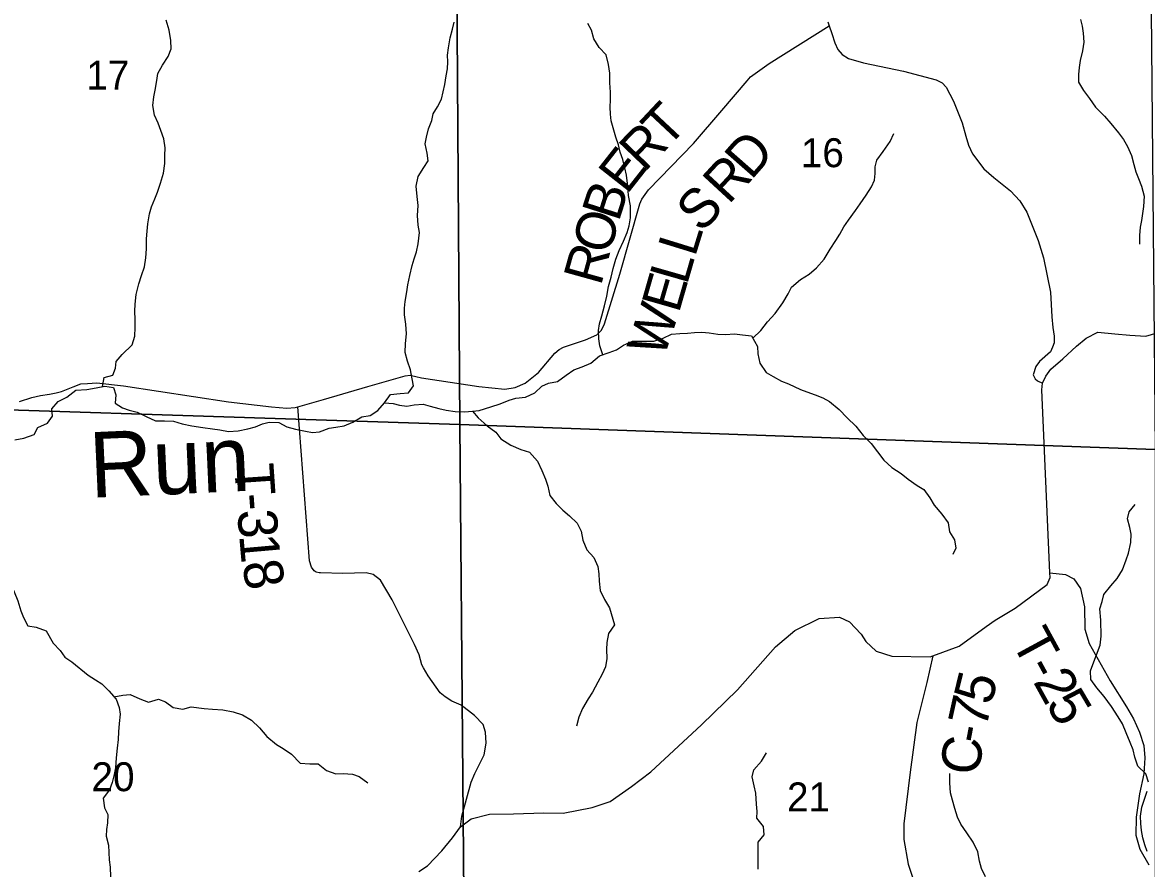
# Model space of a CAD drawing. Extents: x 2043100 to 2470832, y 443715 to 810583.
# Drawn here: x 2233197 to 2241776, y 591429 to 597890 of the extents above; entities that cross this region are included whole.
import ezdxf

# ---------------------------------------------------------------- set-up
doc = ezdxf.new("R2010")
doc.units = 0
for name, color, linetype in [('GM_X_County_Road', 7, 'Continuous'), ('GM_X_County_Road_Text', 7, 'Continuous'), ('GM_X_Minor_River', 7, 'Continuous'), ('GM_X_Minor_River_Text', 7, 'Continuous'), ('GM_X_Section', 7, 'Continuous'), ('GM_X_Section_Text', 7, 'Continuous'), ('GM_X_State_Route', 7, 'Continuous'), ('GM_X_Township_Road', 7, 'Continuous'), ('GM_X_Township_Road_Text', 7, 'Continuous')]:
    doc.layers.add(name, color=color, linetype=linetype)

msp = doc.modelspace()

# ---------------------------------------------------------------- linework, layer by layer
at = {"layer": 'GM_X_County_Road'}
for points in [[(2239344.6, 597894.9), (2239354.3, 597864.8), (2239375.5, 597806.4), (2239396.6, 597734), (2239420, 597683.6), (2239453.6, 597645.1), (2239501.2, 597614.5), (2239614.9, 597581), (2239922.3, 597517), (2240171.7, 597451.8), (2240217.4, 597429.2), (2240247, 597396.7), (2240303.7, 597289.9), (2240369.7, 597122.7), (2240396.4, 597022.2), (2240417.5, 596951.9), (2240446.8, 596887.4), (2240535.4, 596772.1), (2240610.6, 596705), (2240737.4, 596605.2), (2240808.5, 596528.2), (2240861.4, 596441.4), (2240948.8, 596225.9), (2240991.1, 596091.2), (2241043.8, 595830.1), (2241053.5, 595641.6), (2241060.5, 595561.4), (2241071.6, 595495.2), (2241071, 595443.1), (2241058.5, 595409.2), (2241042.1, 595373.3), (2240959.1, 595300.3), (2240930.6, 595262.6), (2240909.8, 595198.7), (2240925.4, 595168.5), (2240945.2, 595154.2), (2240983, 595135.7)], [(2240144, 593053.5), (2240099.8, 592848.3), (2240023.5, 592544.1), (2239971.1, 592163.8), (2239924.6, 591771.4), (2239924.5, 591651.3), (2239956.3, 591463.1), (2240187.6, 590760.1)]]:
    msp.add_lwpolyline(points, dxfattribs=at)
at = {"layer": 'GM_X_Minor_River'}
for points in [[(2233808, 595109.3), (2233821.4, 595178.8), (2233887.2, 595195.3), (2233906.7, 595249.5), (2233912.2, 595299.6), (2233957.7, 595354.1), (2234033, 595426.8), (2234054.4, 595495), (2234057.8, 595561.1), (2234057.3, 595621.1), (2234054.7, 595685.2), (2234056.3, 595739.2), (2234063.6, 595813.3), (2234084.9, 595893.6), (2234106.3, 595957.8), (2234127.7, 596024), (2234139.1, 596092.2), (2234144.5, 596162.3), (2234143.8, 596236.3), (2234147.3, 596296.4), (2234152.8, 596352.5), (2234166.1, 596428.7), (2234181.6, 596482.8), (2234207.1, 596543.1), (2234228.6, 596593.3), (2234250, 596663.5), (2234273.3, 596737.8), (2234282.6, 596811.9), (2234284.1, 596874), (2234285.6, 596932.1), (2234275, 597000), (2234252.4, 597065.9), (2234231.9, 597119.7), (2234203.4, 597181.5), (2234190.8, 597255.5), (2234198.2, 597321.6), (2234209.7, 597373.7), (2234223.1, 597445.9), (2234230.6, 597500), (2234266, 597562.3), (2234309.4, 597628.8), (2234330.8, 597687), (2234328.3, 597753), (2234317.6, 597831), (2234292.9, 597906.8)], [(2241271.8, 597913.1), (2241284.3, 597861.2), (2241292.8, 597807.2), (2241297.4, 597739.2), (2241287.9, 597673.1), (2241268.6, 597598.8), (2241261.1, 597544.8), (2241257.6, 597492.7), (2241256.1, 597434.6), (2241294.6, 597370.9), (2241341.1, 597309.3), (2241385.7, 597243.6), (2241454.2, 597174.2), (2241504.7, 597118.5), (2241563.3, 597047), (2241599.7, 596995.3), (2241632.1, 596943.5), (2241660.7, 596873.7), (2241679.3, 596805.8), (2241693.8, 596749.9), (2241714.3, 596698.1), (2241738.7, 596640.2), (2241757.4, 596562.3), (2241752.1, 596484.2), (2241746.6, 596430.2), (2241739.1, 596378), (2241727.5, 596325.9), (2241722.1, 596263.8), (2241722.7, 596197.8)], [(2235959.5, 594984.9), (2236005, 595047.5), (2236078.9, 595056.2), (2236142.8, 595062.7), (2236182.3, 595115.1), (2236171.9, 595167.1), (2236159.3, 595237), (2236136.7, 595302.9), (2236118.1, 595368.8), (2236119.5, 595438.8), (2236126.9, 595510.9), (2236122.2, 595584.9), (2236113.6, 595656.9), (2236113.1, 595707), (2236116.7, 595759), (2236130, 595833.2), (2236137.5, 595885.3), (2236152.9, 595957.5), (2236170.2, 596033.7), (2236185.7, 596085.8), (2236203.3, 596138), (2236216.7, 596200.2), (2236225.9, 596286.3), (2236217.4, 596342.3), (2236210.8, 596416.3), (2236216.1, 596492.4), (2236209.5, 596560.4), (2236202.8, 596640.4), (2236216.1, 596714.6), (2236259.5, 596783), (2236293, 596833.3), (2236284.5, 596891.3), (2236269.9, 596963.2), (2236281.5, 597013.4), (2236296.9, 597077.5), (2236320.3, 597139.8), (2236331.8, 597191.9), (2236365.3, 597246.2), (2236394.8, 597304.5), (2236408.3, 597360.7), (2236419.8, 597414.8), (2236431.2, 597483), (2236440.7, 597535.1), (2236442.2, 597589.2), (2236441.8, 597639.2), (2236449.3, 597695.3), (2236460.6, 597773.4), (2236480, 597837.7), (2236491.5, 597891.8)], [(2237626.3, 595351.9), (2237604.6, 595421.6), (2237596.1, 595473.6), (2237593.6, 595537.6), (2237601.1, 595587.7), (2237618.6, 595649.9), (2237639.9, 595726.2), (2237657.2, 595800.4), (2237670.5, 595872.5), (2237689.9, 595944.8), (2237705.3, 596010.9), (2237726.6, 596083.2), (2237752, 596149.4), (2237785.4, 596219.8), (2237812.8, 596286), (2237828.3, 596336.2), (2237837.8, 596398.3), (2237837, 596490.4), (2237822.3, 596568.3), (2237817.7, 596640.4), (2237806.9, 596722.3), (2237794.4, 596780.3), (2237779.9, 596842.2), (2237759.4, 596900), (2237744.9, 596955.9), (2237724.4, 597013.8), (2237709.9, 597067.7), (2237689.3, 597139.6), (2237684.9, 597189.6), (2237682.4, 597243.6), (2237683.9, 597297.7), (2237685.4, 597357.7), (2237680.8, 597427.8), (2237680.1, 597501.8), (2237669.5, 597569.7), (2237650.9, 597641.6), (2237598.4, 597699.2), (2237557.9, 597764.9), (2237539.3, 597830.8), (2237510.9, 597882.6)], [(2238772, 595478.5), (2238832.7, 595536.3), (2238882, 595602.8), (2238941.4, 595667.4), (2239000.7, 595749.9), (2239040, 595818.3), (2239067.6, 595868.6), (2239135, 595927.2), (2239200.6, 595967.8), (2239258.1, 596016.3), (2239315.5, 596082.9), (2239360.8, 596157.3), (2239404.2, 596223.8), (2239435.7, 596274.1), (2239465.2, 596328.4), (2239500.7, 596378.7), (2239554, 596453.2), (2239589.5, 596505.6), (2239636.9, 596572), (2239678.3, 596634.4), (2239699.9, 596684.6), (2239705.4, 596736.7), (2239705, 596786.8), (2239716.5, 596836.9), (2239765.9, 596905.4), (2239819.2, 596979.9), (2239846.6, 597042.2)], [(2233138, 594702.5), (2233205.9, 594715.1), (2233285.6, 594743.8), (2233315.1, 594796.1), (2233388.8, 594828.8), (2233426.2, 594883.1), (2233419.8, 594939.1), (2233469.2, 594995.6), (2233534.9, 595028.2), (2233604.4, 595080.8), (2233688.3, 595087.5), (2233760.1, 595100.2), (2233826, 595112.8), (2233892, 595101.3), (2233910.5, 595047.4), (2233905.1, 594981.3), (2233961.3, 594945.8), (2234011.5, 594928.2), (2234071.5, 594914.7), (2234139.8, 594881.3), (2234212, 594847.9), (2234282, 594848.5), (2234350, 594845.1), (2234416.1, 594825.7), (2234488.2, 594810.3), (2234574.2, 594797), (2234646.3, 594785.6), (2234704.3, 594778.1), (2234770.4, 594766.7), (2234844.3, 594771.3), (2234916.1, 594785.9), (2234975.9, 594802.5), (2235027.7, 594824.9), (2235079.5, 594837.4), (2235153.5, 594834), (2235215.8, 594802.5), (2235279.9, 594785.1), (2235358, 594767.7), (2235410, 594758.2), (2235463.9, 594764.7), (2235537.6, 594791.3), (2235589.5, 594799.8), (2235651.4, 594810.3), (2235717.1, 594836.9), (2235786.7, 594877.5), (2235850.6, 594888.1), (2235910.2, 594926.6), (2235959.6, 594985.1), (2236025.6, 594979.7), (2236075.7, 594968.1), (2236129.7, 594960.5), (2236187.6, 594969.1), (2236255.5, 594973.7), (2236309.6, 594960.1), (2236373.7, 594940.7), (2236431.8, 594929.2), (2236499.8, 594919.7), (2236569.8, 594916.3), (2236631.7, 594920.9), (2236683.6, 594927.3), (2236771.3, 594954.1), (2236843.1, 594978.7), (2236910.8, 595005.3), (2236962.6, 595019.8), (2237036.5, 595028.4), (2237108.1, 595061.1), (2237159.7, 595111.6), (2237211.4, 595134), (2237281.2, 595148.6), (2237346.8, 595195.2), (2237404.4, 595235.8), (2237468.1, 595260.3), (2237535.8, 595286.9), (2237601.3, 595343.5), (2237675, 595368.2), (2237730.8, 595388.7), (2237784.4, 595425.2), (2237852.1, 595455.8), (2237908.1, 595456.3), (2237960, 595454.7), (2238016, 595457.2), (2238085.7, 595479.8), (2238151.4, 595508.4), (2238215.3, 595515), (2238273.2, 595517.5), (2238327.2, 595521.9), (2238383.1, 595524.4), (2238439.1, 595518.9)], [(2238439.1, 595518.9), (2238505.2, 595509.5), (2238563.1, 595508), (2238631, 595512.6), (2238693.1, 595505.1), (2238761.1, 595497.7), (2238807.8, 595416), (2238808.3, 595360), (2238824.9, 595288.1), (2238873.5, 595216.4), (2238925.7, 595184.9), (2238990, 595149.4), (2239044.1, 595129.8), (2239134.4, 595086.6), (2239184.6, 595069), (2239246.7, 595045.5), (2239304.9, 595022), (2239357.1, 594996.5), (2239431.5, 594935.1), (2239492.1, 594869.5), (2239558.6, 594806.1), (2239613.2, 594736.5), (2239673.7, 594675), (2239770.7, 594547.7), (2239833.2, 594490.2), (2239903.5, 594444.8), (2239957.9, 594401.2), (2240026.2, 594353.8), (2240076.5, 594324.2), (2240123, 594258.6), (2240155.5, 594202.8), (2240214, 594135.2), (2240262.6, 594069.6), (2240273.2, 593999.7), (2240309.7, 593937.9), (2240320.3, 593876), (2240298.7, 593825.8)], [(2236631.1, 594920.8), (2236674.1, 594871.2), (2236744.6, 594809.8), (2236811, 594762.3), (2236847.4, 594710.6), (2236923.8, 594661.2), (2237000, 594627.8), (2237066.2, 594608.4), (2237126.7, 594540.9), (2237161.3, 594467.1), (2237187.9, 594403.3), (2237206.4, 594349.4), (2237223, 594277.5), (2237271.5, 594215.9), (2237321.9, 594166.3), (2237372.2, 594122.7), (2237430.7, 594065.2), (2237461.2, 594005.4), (2237473.8, 593937.4), (2237504.4, 593863.6), (2237556.9, 593804), (2237587.5, 593736.3), (2237596, 593678.3), (2237598.5, 593622.3), (2237607.1, 593552.3), (2237639.7, 593484.5), (2237678.2, 593418.8), (2237715.7, 593289)], [(2232409, 594418), (2232481.3, 594384.6), (2232535.4, 594369), (2232597.6, 594335.5), (2232662.2, 594270.1), (2232708.8, 594196.4), (2232737.4, 594122.6), (2232790, 594051), (2232866.5, 593993.6), (2232901.1, 593923.9), (2232959.7, 593852.3), (2233024.2, 593788.8), (2233064.8, 593715.2), (2233081.3, 593661.2), (2233099.7, 593609.4), (2233132.3, 593541.6), (2233160.9, 593473.8), (2233185.5, 593398), (2233204, 593346.1), (2233236.5, 593282.3), (2233300.6, 593270.9), (2233376.7, 593243)], [(2241428.3, 593324.9), (2241419.5, 593413.2), (2241437, 593467.3), (2241450.5, 593521.5), (2241503.9, 593588), (2241553.4, 593644.5), (2241592.8, 593710.9), (2241620.1, 593785.2), (2241637.6, 593837.3), (2241656.9, 593917.6), (2241658.3, 593981.6), (2241649.9, 594033.6), (2241631.3, 594099.5), (2241644.8, 594151.6), (2241688.3, 594210)], [(2237715.7, 593289), (2237668.5, 593222.7), (2237656.7, 593154.6), (2237654.8, 593100.6), (2237657, 593032.5), (2237647.2, 592968.5), (2237621.4, 592912.4), (2237589.5, 592852.3), (2237547.7, 592776.1), (2237513.9, 592724), (2237470.1, 592651.8), (2237442.3, 592583.7), (2237426.5, 592515.6)], [(2241620.9, 592464.1), (2241592.6, 592534), (2241560.5, 592587.9), (2241508.3, 592665.8), (2241454, 592741.7), (2241395.8, 592809.5), (2241351.7, 592873.4), (2241349.5, 592939.5), (2241373.3, 593007.6), (2241395.1, 593061.7), (2241422.9, 593133.8), (2241430.7, 593203.8), (2241428.3, 593324.9)], [(2233376.7, 593243), (2233430.3, 593150), (2233484.4, 593094.2), (2233520.6, 593042.2), (2233572.7, 593008.4), (2233697, 592904.7), (2233753.1, 592870.9), (2233803.2, 592839), (2233855.4, 592787.1), (2233911.6, 592721.3), (2233935.7, 592659.3), (2233941.9, 592607.3), (2233934.1, 592535.2), (2233930.3, 592473.2), (2233926.4, 592415.2), (2233918.6, 592349.1), (2233910.8, 592273.1), (2233907.1, 592199), (2233897.2, 592147), (2233881.4, 592084.9), (2233861.5, 592028.8), (2233813.7, 591966.6), (2233821.9, 591892.6), (2233848.1, 591840.7), (2233846.3, 591778.6), (2233838.4, 591726.6), (2233836.6, 591676.6), (2233852.8, 591606.6), (2233854.9, 591552.5), (2233859.1, 591496.5), (2233865.2, 591440.5), (2233867.5, 591366.5)], [(2233895.2, 592740.5), (2233963.5, 592753.4), (2234019.5, 592757.6), (2234093.6, 592725.8), (2234159.7, 592700), (2234235.6, 592722.2), (2234287.7, 592702.4), (2234345.8, 592658.5), (2234419.8, 592646.7), (2234483.8, 592664.9), (2234583.8, 592651.2), (2234647.9, 592645.4), (2234725.9, 592639.7), (2234803.9, 592625.9), (2234876, 592602.1), (2234946.1, 592562.3), (2235006.3, 592504.4), (2235062.5, 592436.6), (2235136.7, 592376.8), (2235186.8, 592344.9), (2235250.9, 592301.1), (2235317.1, 592233.2), (2235389.1, 592229.4), (2235453.2, 592227.6), (2235517.3, 592177.8), (2235587.4, 592152), (2235645.4, 592154.2), (2235715.4, 592148.4), (2235765.5, 592130.5), (2235833.6, 592082.7)], [(2241791.9, 592088.4), (2241769.8, 592152.4), (2241709.6, 592210.2), (2241687.4, 592280.2), (2241673.2, 592334.2), (2241651.1, 592390.1), (2241620.9, 592464.1)], [(2238811.7, 591425.2), (2238811.5, 591505.3), (2238811.1, 591631.3), (2238859, 591687.5), (2238852.8, 591749.5), (2238802.6, 591813.4), (2238804.4, 591863.4), (2238800.3, 591921.4), (2238794, 592005.4), (2238781.9, 592061.4), (2238765.7, 592129.4), (2238779.5, 592183.5), (2238837.3, 592247.7)], [(2238837.3, 592247.7), (2238875.2, 592311.8)], [(2240546, 591366.4), (2240517.8, 591430.3), (2240501.6, 591486.3), (2240489.4, 591556.3), (2240453.2, 591630.2), (2240405, 591702.1), (2240358.8, 591768), (2240332.6, 591821.9), (2240312.5, 591887.9), (2240296.3, 591949.9), (2240280.1, 592007.9), (2240275.9, 592083.9), (2240273.7, 592153.9)], [(2241781.5, 591558.1), (2241763.3, 591610.1), (2241749.2, 591662.1), (2241739, 591718.1), (2241732.9, 591772.1), (2241730.7, 591828.1), (2241740.5, 591898.2), (2241758.3, 591950.2), (2241780.1, 592020.3)]]:
    msp.add_lwpolyline(points, dxfattribs=at)
at = {"layer": 'GM_X_Section'}
for points in [[(2231183, 600317.4), (2236499.3, 600090.5), (2236536.1, 594818.9), (2231206.2, 594993.6)], [(2236499.3, 600090.5), (2241794.9, 599939.5), (2241842.1, 594627.9), (2236536.1, 594818.9)], [(2236536.1, 594818.9), (2236581.8, 589422.3), (2231252.3, 589556.9), (2231206.2, 594993.6)], [(2241842.1, 594627.9), (2241842.9, 589308.9), (2236581.8, 589422.3), (2236536.1, 594818.9)]]:
    msp.add_lwpolyline(points, close=True, dxfattribs=at)
at = {"layer": 'GM_X_State_Route'}
msp.add_lwpolyline([(2236223.2, 591405.7), (2236288.8, 591448.6), (2236397.8, 591564.1), (2236478.8, 591663.3), (2236540.6, 591747), (2236621.5, 591807.2), (2236761.4, 591844.9), (2236943.8, 591847.1), (2237176.2, 591853.8), (2237324.6, 591851.5), (2237544.6, 591894.2), (2237682.4, 591939.9), (2237845.4, 592056), (2237992.5, 592168), (2238379.2, 592527.2), (2238654.8, 592793), (2238943.7, 593121), (2239091.1, 593247.5), (2239276.9, 593338.6), (2239432.2, 593347.2), (2239509.9, 593313.1), (2239597.4, 593218.4), (2239633.8, 593163.8), (2239713.8, 593089.9), (2239832.5, 593051.2), (2240125.2, 593046.6), (2240144, 593053.5), (2240346.8, 593127.4), (2240551.5, 593278.1), (2240619.8, 593325.2), (2240773.1, 593417.4), (2241017.6, 593598.7), (2241040.3, 593652.5), (2241038.8, 593686.1), (2240978.4, 595083.6), (2240983, 595135.7), (2241007.7, 595187.5), (2241046.4, 595243.1), (2241136.4, 595321.9), (2241242.7, 595418.3), (2241315.6, 595478), (2241404.8, 595525.9), (2241535.4, 595512.6), (2241648, 595502.9), (2241770.5, 595493.5), (2241917.9, 595538.6)], dxfattribs=at)
at = {"layer": 'GM_X_Township_Road'}
for points in [[(2233175.3, 594996), (2233267, 595025.4), (2233334.8, 595040.4), (2233402.7, 595051.4), (2233454.7, 595060.2), (2233494.5, 595070.8), (2233584.1, 595106.1), (2233641.8, 595129), (2233693.8, 595133.8), (2233763.8, 595136.8), (2233968.3, 595113.7), (2234768.7, 594993.1), (2235097.5, 594955.8), (2235215.7, 594945.5), (2235277.7, 594950.4), (2235299.6, 594954.8), (2235495, 595011.7), (2235833.8, 595110.8), (2236118.9, 595191), (2236156.9, 595195.6), (2236243.2, 595176.8), (2236680.5, 595109), (2236878.9, 595089.9), (2236956.8, 595103), (2237034.4, 595136.2), (2237135.3, 595217.8), (2237261.3, 595363.8), (2237292.9, 595392.3), (2237326.7, 595410.9), (2237494, 595465.4), (2237579.5, 595504.7), (2237615.1, 595539.2), (2237640.4, 595587.7), (2237755.1, 595968), (2237907.6, 596505), (2237925.1, 596541.4), (2237976.1, 596612.2), (2238317.3, 596965.7), (2238533.9, 597217.3), (2238726.8, 597444.4), (2238754.4, 597474.9), (2238897, 597577.1), (2239354.3, 597864.8)], [(2235470.5, 593686.8), (2235461.8, 593687.1), (2235438.4, 593692.9), (2235421.9, 593702.1), (2235402.7, 593730.4), (2235386.4, 593778.1), (2235299.6, 594954.8)], [(2236540.6, 591747), (2236550.8, 591827.6), (2236621.1, 592088.4), (2236650.7, 592154.7), (2236721.7, 592297.3), (2236735.1, 592387.5), (2236730.6, 592469.5), (2236712.2, 592529.4), (2236645.8, 592597.1), (2236545.2, 592676.5), (2236475, 592708), (2236422.8, 592739.7), (2236384.6, 592771.5), (2236293.8, 592901), (2236257.4, 592960.8), (2236245.2, 592984.8), (2236224.7, 593060.7), (2236190.2, 593138.6), (2236019.2, 593480.8), (2235928.9, 593631.7), (2235872.3, 593673), (2235820.1, 593686.2), (2235642, 593681.7), (2235471.5, 593686.8), (2235470.5, 593686.8)], [(2241038.8, 593686.1), (2241156.6, 593673), (2241222.3, 593642.2), (2241273.4, 593567.4), (2241301.6, 593426.8), (2241305.3, 593257), (2241338, 593147.1), (2241497.9, 592861.9), (2241623.2, 592662.5), (2241677.8, 592572.8), (2241722.5, 592469), (2241755.1, 592369.1), (2241763.8, 592273.1), (2241754.6, 592152.9), (2241723.6, 592000.5), (2241696.7, 591822.2), (2241693.6, 591684), (2241724.4, 591576.1), (2241793.1, 591456.5)]]:
    msp.add_lwpolyline(points, dxfattribs=at)

# ---------------------------------------------------------------- texts
at = {"layer": 'GM_X_County_Road_Text'}
for s, rotation, p in [('5', 76.0723, (2240590.7, 592668.7)), ('7', 77.39893, (2240550.8, 592490.2)), ('-', 79.25038, (2240528.3, 592371.7)), ('C', 82.12268, (2240495.2, 592131.5))]:
    msp.add_text(s, height=300, rotation=rotation, dxfattribs=at).set_placement(p)
at = {"layer": 'GM_X_Minor_River_Text'}
msp.add_text('Run', height=500.02, rotation=2.55818, dxfattribs=at).set_placement((2233717.1, 594259.7))
at = {"layer": 'GM_X_Section_Text'}
for s, p in [('17', (2233684, 597377)), ('16', (2239137.8, 596784.6)), ('20', (2233723.6, 592019.4)), ('21', (2239032.2, 591865.4))]:
    msp.add_text(s, height=220.83, rotation=0.00001, dxfattribs=at).set_placement(p)
at = {"layer": 'GM_X_Township_Road_Text'}
for s, rotation, p in [('T', 46.85969, (2238115.9, 596921)), ('R', 46.17578, (2237942.6, 596740.4)), ('D', 48.70834, (2238758.3, 596680)), ('E', 51.81003, (2237808.9, 596569.9)), ('R', 47.32066, (2238585.9, 596493)), ('B', 72.19079, (2237746.7, 596360.1)), ('S', 46.2163, (2238377.2, 596275.3)), ('O', 74.43688, (2237676.8, 596108.7)), ('L', 72.86481, (2238329.6, 596092.4)), ('R', 74.45561, (2237610.8, 595871.3)), ('L', 73.95099, (2238268, 595878.2)), ('E', 73.96607, (2238206, 595662.5)), ('W', 71.32533, (2238090.2, 595318.8)), ('T', 273.92868, (2234812.3, 594511.8)), ('-', 273.98104, (2234827.7, 594287.7)), ('3', 274.19325, (2234836.4, 594163.6)), ('1', 275.05958, (2234850.3, 593974.3)), ('8', 280.45821, (2234870.8, 593759.7)), ('T', 298.55677, (2240739.6, 593163.4)), ('-', 298.64126, (2240847.1, 592965.9)), ('2', 299.02382, (2240907.2, 592855.9)), ('5', 300.72248, (2241001.7, 592685.9))]:
    msp.add_text(s, height=300, rotation=rotation, dxfattribs=at).set_placement(p)

doc.saveas('drawing.dxf')
